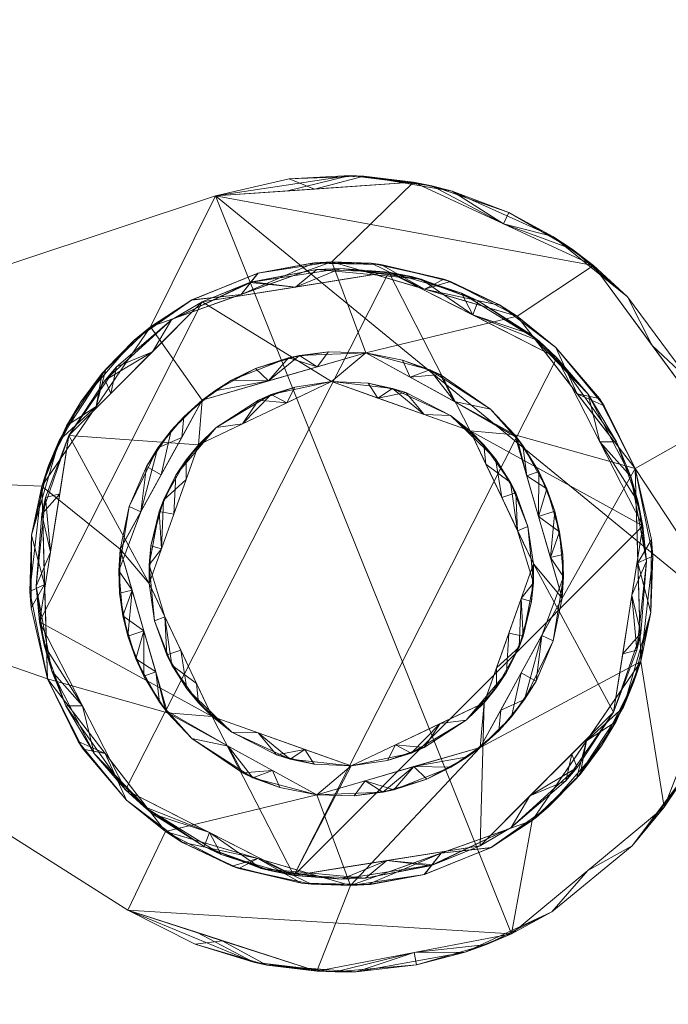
# Model space of a CAD drawing. Header units: millimetres. Extents: x -20851 to -17632, y 368 to 3070.
# Tile 466 of 656: x -19380 to -19331, y 2717 to 2791. Entities that reach past the tile are written whole.
import ezdxf

# ---------------------------------------------------------------- set-up
doc = ezdxf.new("R2010")
doc.units = ezdxf.units.MM
for name, color, linetype, lineweight in [('A-FLOR', 192, 'Continuous', 25), ('G-IMPT', 8, 'Continuous', 18), ('I-FURN', 30, 'Continuous', 18), ('P-PIPE-CNTR', 3, 'Continuous', 18)]:
    doc.layers.add(name, color=color, linetype=linetype, lineweight=lineweight)

# ---------------------------------------------------------------- blocks, each defined once
blk = doc.blocks.new('Kitchen_Cabinets_FINSA_Pro-Base-Sink-unit-1200-blanc - Opening Type - _Two hinged doors_ Height - _800 mm_-1380536-3D GeiniaSet Tek cas 3')
at = {"layer": 'G-IMPT'}
mesh = blk.add_polyface(dxfattribs=at)
corners = [(-584, -579, 145.25), (-584, -35, 145.25), (584, -35, 145.25), (584, -579, 145.25)]
mesh.append_faces([[corners[k] for k in face] for face in [(0, 1, 2, 3)]])
mesh = blk.add_polyface(dxfattribs=at)
corners = [(-584, -579, 161.25), (584, -579, 161.25), (584, -35, 161.25), (-584, -35, 161.25)]
mesh.append_faces([[corners[k] for k in face] for face in [(1, 2, 3, 0)]])
mesh = blk.add_polyface(dxfattribs=at)
corners = [(-566.064, -144.336, 141), (-619.478, -110.469, 141), (-559.458, -90.53, 141), (-544.55, -89.499, 141), (-530.994, -95.789, 141), (-522.154, -107.837, 141), (-520.223, -122.656, 141), (-525.681, -136.568, 141), (-537.174, -146.12, 141), (-551.848, -148.943, 141), (-572.124, -126.922, 141), (-563.242, -138.414, 141), (-549.302, -142.49, 141), (-535.629, -137.593, 141), (-527.444, -125.595, 141), (-527.875, -111.078, 141), (-536.757, -99.586, 141), (-550.697, -95.51, 141), (-564.371, -100.407, 141), (-572.555, -112.405, 141)]
mesh.append_faces([[corners[k] for k in face] for face in [(10, 1, 19), (6, 15, 5)]], dxfattribs={"vtx0": -1, "vtx1": -1})
mesh.append_faces([[corners[k] for k in face] for face in [(10, 11, 0, 1), (11, 12, 9, 0), (8, 9, 12, 13), (18, 19, 1, 2), (17, 18, 2, 3), (7, 8, 13, 14), (6, 7, 14, 15), (3, 4, 16, 17), (4, 5, 15, 16)]], dxfattribs={"vtx1": -1, "vtx3": -1})
mesh = blk.add_polyface(dxfattribs=at)
corners = [(-566.064, -144.336, 145), (-551.848, -148.943, 145), (-537.174, -146.12, 145), (-525.681, -136.568, 145), (-520.223, -122.656, 145), (-522.154, -107.837, 145), (-530.994, -95.789, 145), (-544.55, -89.499, 145), (-559.458, -90.53, 145), (-619.478, -110.469, 145)]
mesh.append_faces([[corners[k] for k in face] for face in [(0, 2, 8, 9)]], dxfattribs={"vtx0": -1, "vtx1": -1})
mesh.append_faces([[corners[k] for k in face] for face in [(6, 7, 8), (0, 1, 2)]], dxfattribs={"vtx2": -1})
mesh.append_faces([[corners[k] for k in face] for face in [(2, 3, 4, 8), (4, 5, 6, 8)]], dxfattribs={"vtx2": -1, "vtx3": -1})
mesh = blk.add_polyface(dxfattribs=at)
corners = [(-559.458, -90.53, 141), (-559.458, -90.53, 143), (-559.458, -90.53, 145), (-544.55, -89.499, 145), (-530.994, -95.789, 145), (-522.154, -107.837, 145), (-520.223, -122.656, 145), (-525.681, -136.568, 145), (-537.174, -146.12, 145), (-551.848, -148.943, 145), (-566.064, -144.336, 145), (-566.064, -144.336, 143), (-566.064, -144.336, 141), (-551.848, -148.943, 141), (-537.174, -146.12, 141), (-525.681, -136.568, 141), (-520.223, -122.656, 141), (-522.154, -107.837, 141), (-530.994, -95.789, 141), (-544.55, -89.499, 141), (-554.051, -90.156, 141), (-549.332, -89.007, 142.754), (-537.374, -91.786, 142.874), (-528.451, -98.127, 143), (-560.909, -146.007, 141), (-556.608, -148.263, 142.754), (-544.332, -148.46, 142.874), (-534.141, -144.466, 143), (-520.251, -115.125, 143), (-522.072, -129.957, 143), (-552.004, -90.015, 145), (-548.296, -89.048, 143.984), (-541.657, -90.183, 143.833), (-537.772, -92.644, 145), (-559.458, -90.53, 143.954), (-553.915, -89.257, 143.527), (-543.175, -89.787, 142.682), (-534.058, -93.586, 143.937), (-532.621, -94.546, 142.937), (-537.772, -92.644, 141), (-526.574, -101.813, 141), (-523.775, -104.43, 142.435), (-526.574, -101.813, 145), (-523.775, -104.43, 143.819), (-521.238, -110.471, 143.864), (-521.189, -115.247, 145), (-521.525, -109.555, 142.76), (-558.956, -146.64, 145), (-555.592, -148.474, 143.984), (-548.876, -148.979, 143.833), (-544.511, -147.531, 145), (-566.064, -144.336, 143.954), (-560.994, -146.913, 143.527), (-550.445, -148.997, 142.682), (-540.679, -147.515, 143.937), (-539.053, -146.931, 142.937), (-544.511, -147.531, 141), (-531.427, -141.344, 145), (-528.079, -139.481, 143.565), (-531.427, -141.344, 141), (-528.079, -139.481, 142.181), (-524.156, -134.234, 142.136), (-522.952, -129.612, 141), (-524.656, -135.053, 143.24), (-521.189, -115.247, 141), (-522.952, -129.612, 145), (-520.223, -122.656, 143.48), (-520.044, -120.631, 142.24)]
mesh.append_faces([[corners[k] for k in face] for face in [(20, 21, 19), (13, 25, 24), (42, 23, 4), (15, 60, 59), (59, 27, 14), (6, 66, 45), (34, 35, 1), (39, 38, 18), (47, 48, 9), (50, 54, 8), (56, 53, 13)]], dxfattribs={"vtx0": -1, "vtx1": -1})
mesh.append_faces([[corners[k] for k in face] for face in [(36, 32, 22), (21, 20, 1), (30, 35, 34), (41, 40, 23), (35, 31, 21), (3, 32, 31), (23, 38, 37), (44, 45, 28), (61, 62, 29), (25, 53, 48), (66, 29, 67), (55, 54, 26), (11, 24, 25), (53, 49, 48), (57, 27, 58), (22, 32, 37), (25, 48, 52), (26, 54, 49), (49, 54, 50), (31, 32, 36), (21, 31, 36), (35, 21, 1), (32, 33, 37), (31, 35, 30), (36, 19, 21), (22, 37, 38), (37, 4, 23), (39, 22, 38), (38, 23, 18), (22, 39, 36), (28, 64, 46), (41, 23, 43), (5, 44, 43), (42, 43, 23), (28, 46, 44), (41, 43, 46), (44, 46, 43), (45, 66, 28), (41, 46, 17), (9, 48, 49), (48, 47, 52), (53, 26, 49), (25, 52, 11), (51, 52, 47), (56, 26, 53), (53, 25, 13), (54, 27, 8), (27, 54, 55), (55, 14, 27), (26, 56, 55), (29, 65, 63), (58, 27, 60), (15, 61, 60), (59, 60, 27), (29, 63, 61), (58, 60, 63), (61, 63, 60), (62, 67, 29), (58, 63, 7), (28, 66, 67), (29, 66, 65), (28, 67, 64)]], dxfattribs={"vtx0": -1, "vtx1": -1, "vtx2": -1})
mesh.append_faces([[corners[k] for k in face] for face in [(41, 17, 40), (37, 33, 4), (43, 42, 5), (63, 65, 7), (58, 7, 57), (32, 3, 33), (44, 5, 45), (61, 15, 62)]], dxfattribs={"vtx0": -1, "vtx2": -1})
mesh.append_faces([[corners[k] for k in face] for face in [(39, 19, 36), (64, 17, 46), (56, 14, 55), (30, 3, 31), (40, 18, 23), (50, 9, 49), (51, 11, 52), (57, 8, 27), (16, 64, 67), (6, 65, 66), (62, 16, 67)]], dxfattribs={"vtx1": -1, "vtx2": -1})
mesh.append_faces([[corners[k] for k in face] for face in [(34, 2, 30), (20, 0, 1), (11, 12, 24), (47, 10, 51)]], dxfattribs={"vtx2": -1})
mesh = blk.add_polyface(dxfattribs=at)
corners = [(-619.478, -110.469, 141), (-619.478, -110.469, 145), (-559.458, -90.53, 145), (-559.458, -90.53, 143), (-559.458, -90.53, 141)]
mesh.append_faces([[corners[k] for k in face] for face in [(0, 1, 3, 4)]], dxfattribs={"vtx1": -1})
mesh.append_faces([[corners[k] for k in face] for face in [(1, 2, 3)]], dxfattribs={"vtx2": -1})
mesh = blk.add_polyface(dxfattribs=at)
corners = [(-527.875, -111.078, 141), (-527.875, -111.078, 135.5), (-527.875, -111.078, 130), (-527.875, -111.078, 124.5), (-527.875, -111.078, 119), (-536.757, -99.586, 119), (-550.697, -95.51, 119), (-564.371, -100.407, 119), (-572.555, -112.405, 119), (-572.124, -126.922, 119), (-572.124, -126.922, 124.5), (-572.124, -126.922, 130), (-572.124, -126.922, 135.5), (-572.124, -126.922, 141), (-572.555, -112.405, 141), (-564.371, -100.407, 141), (-550.697, -95.51, 141), (-536.757, -99.586, 141), (-532.225, -105.451, 141), (-572.335, -119.814, 141), (-532.225, -105.451, 119), (-572.335, -119.814, 119), (-530.561, -105.795, 132.75), (-573.319, -116.09, 130), (-573.358, -121.576, 132.75), (-569.601, -106.037, 130), (-533.828, -101.949, 126.618), (-542.28, -96.804, 130), (-573.462, -120.337, 125.961), (-533.828, -101.949, 135.636), (-538.086, -98.744, 133.951), (-543.727, -97.548, 141), (-538.007, -98.791, 126.907), (-547.014, -95.69, 134.674), (-556.245, -96.345, 130), (-543.727, -97.548, 119), (-547.756, -95.607, 126.371), (-552.211, -95.604, 134.309), (-557.534, -97.958, 141), (-552.01, -95.586, 128.29), (-561.285, -98.387, 134.185), (-557.534, -97.958, 119), (-561.251, -98.368, 125.803), (-565.585, -101.412, 129.949), (-568.463, -106.406, 119), (-568.463, -106.406, 141), (-571.246, -108.957, 135.694), (-572.041, -110.849, 128.896), (-570.693, -107.862, 124.374), (-567.995, -103.887, 124.639), (-556.283, -96.356, 135.742), (-567.728, -103.575, 135.339), (-564.7, -100.666, 135.37), (-530.189, -106.36, 125.653), (-541.774, -96.987, 135.718)]
mesh.append_faces([[corners[k] for k in face] for face in [(12, 24, 11), (35, 32, 5), (14, 23, 19), (21, 28, 8), (31, 33, 16), (6, 36, 35), (38, 40, 15), (45, 46, 14), (44, 49, 7)]], dxfattribs={"vtx0": -1, "vtx1": -1})
mesh.append_faces([[corners[k] for k in face] for face in [(24, 12, 19), (54, 27, 33), (20, 26, 53), (22, 2, 53), (26, 30, 29), (30, 26, 32), (22, 29, 18), (48, 25, 49), (46, 47, 23), (24, 19, 23), (24, 23, 28), (11, 24, 28), (25, 47, 46), (40, 34, 42), (28, 23, 8), (21, 10, 28), (18, 1, 22), (39, 37, 33), (34, 40, 50), (30, 27, 54), (17, 29, 30), (29, 22, 26), (32, 27, 30), (35, 27, 32), (32, 26, 5), (16, 33, 37), (36, 33, 27), (37, 34, 50), (36, 6, 39), (27, 35, 36), (34, 37, 39), (41, 34, 39), (36, 39, 33), (25, 51, 43), (34, 41, 42), (42, 7, 43), (40, 42, 43), (51, 52, 43), (25, 48, 47), (14, 46, 23), (7, 49, 43), (25, 46, 51), (47, 8, 23), (47, 48, 8), (44, 48, 49), (49, 25, 43), (37, 50, 16), (38, 50, 40), (52, 40, 43), (45, 51, 46), (52, 15, 40), (52, 51, 15), (22, 53, 26), (30, 54, 17), (31, 54, 33)]], dxfattribs={"vtx0": -1, "vtx1": -1, "vtx2": -1})
mesh.append_faces([[corners[k] for k in face] for face in [(51, 45, 15), (29, 17, 18), (54, 31, 17), (50, 38, 16), (42, 41, 7)]], dxfattribs={"vtx0": -1, "vtx2": -1})
mesh.append_faces([[corners[k] for k in face] for face in [(3, 4, 53, 2), (20, 5, 26), (4, 20, 53), (1, 2, 22), (10, 11, 28), (6, 41, 39), (44, 8, 48)]], dxfattribs={"vtx1": -1, "vtx2": -1})
mesh.append_faces([[corners[k] for k in face] for face in [(21, 9, 10), (12, 13, 19), (18, 0, 1)]], dxfattribs={"vtx2": -1})
mesh = blk.add_polyface(dxfattribs=at)
corners = [(-572.124, -126.922, 119), (-572.555, -112.405, 119), (-564.371, -100.407, 119), (-550.697, -95.51, 119), (-536.757, -99.586, 119), (-527.875, -111.078, 119), (-527.444, -125.595, 119), (-535.629, -137.593, 119), (-549.302, -142.49, 119), (-563.242, -138.414, 119), (-551.847, -135.648, 119), (-539.534, -132.078, 119), (-533.352, -120.847, 119), (-536.922, -108.535, 119), (-548.152, -102.352, 119), (-560.465, -105.922, 119), (-566.648, -117.153, 119), (-563.078, -129.465, 119)]
mesh.append_faces([[corners[k] for k in face] for face in [(10, 8, 9), (15, 2, 3, 14), (6, 11, 12, 5), (8, 10, 11)]], dxfattribs={"vtx0": -1, "vtx2": -1})
mesh.append_faces([[corners[k] for k in face] for face in [(7, 8, 11, 6), (12, 13, 5), (3, 4, 14)]], dxfattribs={"vtx1": -1, "vtx2": -1})
mesh.append_faces([[corners[k] for k in face] for face in [(9, 0, 17, 10), (16, 17, 0, 1), (15, 16, 1, 2), (13, 14, 4, 5)]], dxfattribs={"vtx1": -1, "vtx3": -1})
mesh = blk.add_polyface(dxfattribs=at)
corners = [(-570.503, -108.578), (-560.461, -98.517), (-546.424, -96.28), (-533.752, -102.721), (-527.286, -115.38), (-529.497, -129.422), (-539.538, -139.483), (-553.576, -141.72), (-566.248, -135.279), (-572.713, -122.62)]
mesh.append_faces([[corners[k] for k in face] for face in [(3, 7, 8, 2)]], dxfattribs={"vtx0": -1, "vtx2": -1})
mesh.append_faces([[corners[k] for k in face] for face in [(0, 1, 9)]], dxfattribs={"vtx1": -1})
mesh.append_faces([[corners[k] for k in face] for face in [(3, 4, 7)]], dxfattribs={"vtx1": -1, "vtx2": -1})
mesh.append_faces([[corners[k] for k in face] for face in [(1, 2, 8, 9)]], dxfattribs={"vtx1": -1, "vtx3": -1})
mesh.append_faces([[corners[k] for k in face] for face in [(4, 5, 6, 7)]], dxfattribs={"vtx3": -1})
mesh = blk.add_polyface(dxfattribs=at)
corners = [(-570.503, -108.578, 17), (-572.713, -122.62, 17), (-566.248, -135.279, 17), (-553.576, -141.72, 17), (-539.538, -139.483, 17), (-529.497, -129.422, 17), (-527.286, -115.38, 17), (-533.752, -102.721, 17), (-546.424, -96.28, 17), (-560.461, -98.517, 17), (-549.258, -133.474, 17), (-559.709, -129.759, 17), (-564.473, -119.742, 17), (-560.759, -109.29, 17), (-550.742, -104.526, 17), (-540.29, -108.241, 17), (-535.526, -118.258, 17), (-539.241, -128.71, 17)]
mesh.append_faces([[corners[k] for k in face] for face in [(5, 16, 17, 4), (4, 17, 10, 3), (6, 15, 16, 5), (1, 11, 12, 0), (0, 12, 13), (3, 10, 11)]], dxfattribs={"vtx0": -1, "vtx2": -1})
mesh.append_faces([[corners[k] for k in face] for face in [(15, 6, 7, 8)]], dxfattribs={"vtx0": -1, "vtx3": -1})
mesh.append_faces([[corners[k] for k in face] for face in [(2, 3, 11, 1)]], dxfattribs={"vtx1": -1, "vtx2": -1})
mesh.append_faces([[corners[k] for k in face] for face in [(14, 15, 8, 9), (13, 14, 9, 0)]], dxfattribs={"vtx1": -1, "vtx3": -1})
mesh = blk.add_polyface(dxfattribs=at)
corners = [(-529.497, -129.422), (-527.286, -115.38), (-533.752, -102.721), (-546.424, -96.28), (-560.461, -98.517), (-570.503, -108.578), (-570.503, -108.578, 4.25), (-570.503, -108.578, 8.5), (-570.503, -108.578, 12.75), (-570.503, -108.578, 17), (-560.461, -98.517, 17), (-546.424, -96.28, 17), (-533.752, -102.721, 17), (-527.286, -115.38, 17), (-529.497, -129.422, 17), (-529.497, -129.422, 12.75), (-529.497, -129.422, 8.5), (-529.497, -129.422, 4.25), (-564.208, -102.271), (-528.111, -120.619), (-564.208, -102.271, 17), (-528.111, -120.619, 17), (-566.914, -103.414, 6.375), (-527.44, -123.479, 6.375), (-562.785, -99.881, 10.506), (-553.442, -97.398, 17), (-527.019, -118.061, 10.506), (-530.519, -109.05, 17), (-567.355, -105.424, 17), (-528.804, -125.021, 17), (-550.022, -96, 8.5), (-531.405, -105.463, 8.5), (-539.677, -98.447, 8.5), (-562.785, -99.881, 4.865), (-556.92, -97.066, 7.686), (-527.019, -118.061, 4.865), (-528.201, -111.664, 7.686), (-553.442, -97.398), (-530.519, -109.05), (-567.773, -104.402, 11.609), (-527.732, -124.756, 11.609), (-567.355, -105.424), (-528.804, -125.021), (-549.933, -96.839, 17), (-551.826, -96.073, 12.75), (-556.695, -96.996, 12.94), (-544.706, -96.617, 5.945), (-540.088, -99.5), (-540.088, -99.5, 17), (-543.977, -96.803, 11.761), (-535.122, -101.46, 5.998), (-535.792, -100.913, 11.84), (-527.639, -113.617, 12.289), (-529.261, -109.055, 11.885), (-540.955, -97.853, 4.228)]
mesh.append_faces([[corners[k] for k in face] for face in [(1, 35, 19), (2, 31, 38), (3, 54, 47), (8, 39, 7), (37, 30, 3), (38, 36, 1), (12, 51, 48), (13, 52, 27), (27, 53, 12)]], dxfattribs={"vtx0": -1, "vtx1": -1})
mesh.append_faces([[corners[k] for k in face] for face in [(30, 46, 3), (20, 24, 39), (22, 41, 6), (35, 26, 23), (45, 34, 24), (8, 28, 39), (22, 7, 39), (24, 34, 33), (27, 52, 53), (46, 30, 49), (53, 52, 36), (18, 22, 33), (40, 26, 21), (35, 1, 36), (12, 53, 31), (40, 29, 15), (17, 42, 23), (44, 34, 45), (31, 2, 50), (40, 23, 26), (32, 51, 50), (32, 48, 51), (30, 37, 34), (24, 33, 22), (33, 34, 4), (19, 35, 23), (26, 35, 36), (13, 26, 52), (36, 38, 31), (22, 39, 24), (23, 40, 16), (32, 49, 48), (25, 44, 45), (44, 30, 34), (10, 45, 24), (32, 54, 46), (49, 32, 46), (49, 30, 44), (44, 11, 49), (12, 31, 51), (54, 32, 50), (50, 51, 31), (52, 26, 36), (53, 36, 31), (46, 54, 3), (47, 54, 50)]], dxfattribs={"vtx0": -1, "vtx1": -1, "vtx2": -1})
mesh.append_faces([[corners[k] for k in face] for face in [(39, 28, 20), (26, 13, 21), (40, 15, 16), (23, 16, 17), (33, 4, 18), (22, 18, 41), (45, 10, 25)]], dxfattribs={"vtx0": -1, "vtx2": -1})
mesh.append_faces([[corners[k] for k in face] for face in [(44, 25, 43, 11)]], dxfattribs={"vtx0": -1, "vtx3": -1})
mesh.append_faces([[corners[k] for k in face] for face in [(5, 6, 41)]], dxfattribs={"vtx1": -1})
mesh.append_faces([[corners[k] for k in face] for face in [(20, 10, 24), (6, 7, 22), (42, 19, 23), (37, 4, 34), (21, 29, 40), (11, 48, 49), (2, 47, 50)]], dxfattribs={"vtx1": -1, "vtx2": -1})
mesh.append_faces([[corners[k] for k in face] for face in [(17, 0, 42), (8, 9, 28), (29, 14, 15)]], dxfattribs={"vtx2": -1})
mesh = blk.add_polyface(dxfattribs=at)
corners = [(-548.152, -102.352, 119), (-548.152, -102.352, 94.5), (-548.152, -102.352, 70), (-548.152, -102.352, 45.5), (-548.152, -102.352, 21), (-560.465, -105.922, 21), (-566.648, -117.153, 21), (-563.078, -129.465, 21), (-551.847, -135.648, 21), (-551.847, -135.648, 45.5), (-551.847, -135.648, 70), (-551.847, -135.648, 94.5), (-551.847, -135.648, 119), (-563.078, -129.465, 119), (-566.648, -117.153, 119), (-560.465, -105.922, 119), (-555.466, -104.472, 119), (-558.518, -131.976, 119), (-555.466, -104.472, 21), (-558.518, -131.976, 21), (-553.131, -102.545, 82.25), (-556.662, -134.368, 82.25), (-551.809, -103.412, 21), (-555.182, -133.812, 21), (-558.256, -104.426, 64.777), (-563.556, -111.537, 119), (-563.556, -111.537, 21), (-561.25, -131.409, 64.777), (-564.863, -123.309, 119), (-564.863, -123.309, 21), (-553.971, -102.727, 49.861), (-550.971, -102.278, 57.75), (-557.442, -134.006, 49.861), (-554.614, -135.102, 57.75), (-565.967, -113.94, 70), (-562.816, -108.215, 62.704), (-564.868, -126.713, 62.704), (-566.686, -120.457, 69.058), (-551.809, -103.412, 119), (-555.182, -133.812, 119), (-556.447, -103.541, 89.538), (-559.511, -105.212, 91.384), (-562.011, -108.73, 119), (-563.811, -109.523, 90.852), (-564.671, -110.918, 66.678), (-565.102, -114.345, 21), (-560.726, -106.135, 69.218), (-561.859, -107.171, 91.414), (-561.25, -131.409, 96.509), (-563.682, -128.662, 88.23), (-565.476, -125.407, 91.689), (-566.448, -122.164, 93.614), (-566.748, -118.775, 93.893), (-565.755, -120.231, 119), (-566.649, -117.164, 69.772), (-566.075, -123.708, 68.39), (-563.97, -126.387, 119), (-565.102, -114.345, 119), (-562.011, -108.73, 21), (-563.226, -129.278, 49.636), (-563.97, -126.387, 21), (-565.755, -120.231, 21)]
mesh.append_faces([[corners[k] for k in face] for face in [(39, 11, 12)]], dxfattribs={"vtx0": -1})
mesh.append_faces([[corners[k] for k in face] for face in [(19, 59, 7), (18, 30, 22), (57, 52, 14), (13, 48, 17), (61, 37, 6), (53, 51, 28), (45, 44, 26), (7, 59, 60)]], dxfattribs={"vtx0": -1, "vtx1": -1})
mesh.append_faces([[corners[k] for k in face] for face in [(18, 24, 30), (31, 30, 20), (20, 40, 16), (41, 16, 40), (20, 38, 1), (35, 26, 44), (55, 29, 36), (46, 35, 47), (48, 27, 21), (23, 33, 32), (39, 21, 11), (27, 32, 21), (19, 27, 59), (46, 24, 5), (48, 13, 49), (3, 22, 31), (40, 20, 30), (2, 31, 20), (30, 31, 22), (19, 32, 27), (33, 10, 21), (9, 33, 23), (32, 33, 21), (52, 51, 53), (34, 44, 45), (41, 40, 24), (56, 50, 49), (28, 51, 50), (24, 40, 30), (41, 24, 46), (43, 47, 35), (43, 35, 44), (34, 45, 54), (47, 41, 46), (5, 35, 46), (41, 47, 15), (47, 43, 42), (17, 48, 21), (49, 59, 27), (48, 49, 27), (36, 49, 50), (36, 50, 55), (50, 51, 55), (52, 37, 51), (52, 54, 37), (52, 34, 54), (37, 61, 55), (34, 57, 43), (36, 60, 59), (37, 55, 51), (34, 52, 57), (43, 44, 34), (54, 6, 37), (36, 59, 49)]], dxfattribs={"vtx0": -1, "vtx1": -1, "vtx2": -1})
mesh.append_faces([[corners[k] for k in face] for face in [(33, 9, 10), (21, 10, 11), (47, 42, 15), (32, 19, 23), (31, 2, 3), (20, 16, 38), (49, 13, 56), (36, 29, 60)]], dxfattribs={"vtx0": -1, "vtx2": -1})
mesh.append_faces([[corners[k] for k in face] for face in [(35, 5, 58, 26)]], dxfattribs={"vtx0": -1, "vtx3": -1})
mesh.append_faces([[corners[k] for k in face] for face in [(0, 1, 38)]], dxfattribs={"vtx1": -1})
mesh.append_faces([[corners[k] for k in face] for face in [(1, 2, 20), (39, 17, 21), (45, 6, 54), (18, 5, 24), (61, 29, 55), (15, 16, 41), (25, 42, 43, 57), (53, 14, 52), (56, 28, 50)]], dxfattribs={"vtx1": -1, "vtx2": -1})
mesh.append_faces([[corners[k] for k in face] for face in [(3, 4, 22), (23, 8, 9)]], dxfattribs={"vtx2": -1})
mesh = blk.add_polyface(dxfattribs=at)
corners = [(-551.847, -135.648, 21), (-563.078, -129.465, 21), (-566.648, -117.153, 21), (-560.465, -105.922, 21), (-548.152, -102.352, 21), (-536.922, -108.535, 21), (-533.352, -120.847, 21), (-539.534, -132.078, 21), (-549.258, -133.474, 21), (-539.241, -128.71, 21), (-535.526, -118.258, 21), (-540.29, -108.241, 21), (-550.742, -104.526, 21), (-560.759, -109.29, 21), (-564.473, -119.742, 21), (-559.709, -129.759, 21)]
mesh.append_faces([[corners[k] for k in face] for face in [(14, 15, 1, 2), (0, 1, 15, 8), (2, 3, 13, 14), (3, 4, 12, 13), (8, 9, 7, 0), (6, 7, 9, 10), (4, 5, 11, 12), (5, 6, 10, 11)]], dxfattribs={"vtx1": -1, "vtx3": -1})
mesh = blk.add_polyface(dxfattribs=at)
corners = [(-548.152, -102.352, 119), (-536.922, -108.535, 119), (-533.352, -120.847, 119), (-539.534, -132.078, 119), (-551.847, -135.648, 119), (-551.847, -135.648, 94.5), (-551.847, -135.648, 70), (-551.847, -135.648, 45.5), (-551.847, -135.648, 21), (-539.534, -132.078, 21), (-533.352, -120.847, 21), (-536.922, -108.535, 21), (-548.152, -102.352, 21), (-548.152, -102.352, 45.5), (-548.152, -102.352, 70), (-548.152, -102.352, 94.5), (-544.534, -133.528, 119), (-541.482, -106.024, 119), (-544.534, -133.528, 21), (-541.482, -106.024, 21), (-546.869, -135.455, 82.25), (-543.337, -103.632, 82.25), (-548.191, -134.588, 21), (-544.817, -104.188, 21), (-541.744, -133.574, 64.777), (-536.443, -126.463, 119), (-536.443, -126.463, 21), (-538.749, -106.591, 64.777), (-535.137, -114.691, 119), (-535.137, -114.691, 21), (-546.029, -135.273, 49.861), (-549.028, -135.722, 57.75), (-542.558, -103.994, 49.861), (-545.386, -102.898, 57.75), (-534.032, -124.06, 70), (-537.184, -129.785, 62.704), (-535.131, -111.287, 62.704), (-533.313, -117.543, 69.058), (-548.191, -134.588, 119), (-544.817, -104.188, 119), (-543.552, -134.459, 89.538), (-540.489, -132.788, 91.384), (-537.989, -129.27, 119), (-536.189, -128.477, 90.852), (-535.329, -127.082, 66.678), (-534.898, -123.655, 21), (-539.274, -131.865, 69.218), (-538.141, -130.829, 91.414), (-538.749, -106.591, 96.509), (-536.317, -109.338, 88.23), (-534.524, -112.593, 91.689), (-533.551, -115.836, 93.614), (-533.251, -119.225, 93.893), (-534.244, -117.769, 119), (-533.351, -120.836, 69.772), (-533.925, -114.292, 68.39), (-536.029, -111.613, 119), (-534.898, -123.655, 119), (-537.989, -129.27, 21), (-536.774, -108.722, 49.636), (-536.029, -111.613, 21), (-534.244, -117.769, 21)]
mesh.append_faces([[corners[k] for k in face] for face in [(39, 15, 0)]], dxfattribs={"vtx0": -1})
mesh.append_faces([[corners[k] for k in face] for face in [(19, 59, 11), (18, 30, 22), (57, 52, 2), (1, 48, 17), (61, 37, 10), (53, 51, 28), (45, 44, 26), (11, 59, 60)]], dxfattribs={"vtx0": -1, "vtx1": -1})
mesh.append_faces([[corners[k] for k in face] for face in [(18, 24, 30), (31, 30, 20), (20, 40, 16), (41, 16, 40), (20, 38, 5), (35, 26, 44), (55, 29, 36), (46, 35, 47), (48, 27, 21), (23, 33, 32), (39, 21, 15), (27, 32, 21), (19, 27, 59), (46, 24, 9), (48, 1, 49), (7, 22, 31), (40, 20, 30), (6, 31, 20), (30, 31, 22), (19, 32, 27), (33, 14, 21), (13, 33, 23), (32, 33, 21), (52, 51, 53), (34, 44, 45), (41, 40, 24), (56, 50, 49), (28, 51, 50), (24, 40, 30), (41, 24, 46), (43, 47, 35), (43, 35, 44), (34, 45, 54), (47, 41, 46), (9, 35, 46), (41, 47, 3), (47, 43, 42), (17, 48, 21), (49, 59, 27), (48, 49, 27), (36, 49, 50), (36, 50, 55), (50, 51, 55), (52, 37, 51), (52, 54, 37), (52, 34, 54), (37, 61, 55), (34, 57, 43), (36, 60, 59), (37, 55, 51), (34, 52, 57), (43, 44, 34), (54, 10, 37), (36, 59, 49)]], dxfattribs={"vtx0": -1, "vtx1": -1, "vtx2": -1})
mesh.append_faces([[corners[k] for k in face] for face in [(33, 13, 14), (21, 14, 15), (47, 42, 3), (32, 19, 23), (31, 6, 7), (20, 16, 38), (49, 1, 56), (36, 29, 60)]], dxfattribs={"vtx0": -1, "vtx2": -1})
mesh.append_faces([[corners[k] for k in face] for face in [(35, 9, 58, 26)]], dxfattribs={"vtx0": -1, "vtx3": -1})
mesh.append_faces([[corners[k] for k in face] for face in [(4, 5, 38)]], dxfattribs={"vtx1": -1})
mesh.append_faces([[corners[k] for k in face] for face in [(5, 6, 20), (39, 17, 21), (45, 10, 54), (18, 9, 24), (61, 29, 55), (3, 16, 41), (25, 42, 43, 57), (53, 2, 52), (56, 28, 50)]], dxfattribs={"vtx1": -1, "vtx2": -1})
mesh.append_faces([[corners[k] for k in face] for face in [(7, 8, 22), (23, 12, 13)]], dxfattribs={"vtx2": -1})
mesh = blk.add_polyface(dxfattribs=at)
corners = [(-550.742, -104.526, 17), (-560.759, -109.29, 17), (-564.473, -119.742, 17), (-559.709, -129.759, 17), (-549.258, -133.474, 17), (-549.258, -133.474, 18), (-549.258, -133.474, 19), (-549.258, -133.474, 20), (-549.258, -133.474, 21), (-559.709, -129.759, 21), (-564.473, -119.742, 21), (-560.759, -109.29, 21), (-550.742, -104.526, 21), (-550.742, -104.526, 20), (-550.742, -104.526, 19), (-550.742, -104.526, 18), (-556.249, -130.989, 17), (-557.442, -107.713, 17), (-556.249, -130.989, 21), (-557.442, -107.713, 21), (-553.858, -132.97, 18.5), (-555.266, -105.498, 18.5), (-552.753, -132.231, 21), (-554.092, -106.12, 21), (-558.233, -130.927, 19.125), (-562.091, -124.75, 21), (-562.091, -124.75, 17), (-559.409, -107.977, 19.125), (-562.616, -114.516, 17), (-562.616, -114.516, 21), (-564.05, -122.551, 19), (-564.34, -116.904, 18.949), (-561.622, -127.658, 19.468), (-562.446, -111.576, 19.468), (-554.871, -132.649, 19.828), (-552.026, -133.35, 19.5), (-556.241, -105.92, 19.828), (-553.483, -104.932, 19.5), (-558.233, -130.927, 17.932), (-560.745, -128.725, 18.226), (-562.758, -125.875, 18.359), (-563.144, -125.104, 19.486), (-560.9, -127.255, 17), (-559.409, -107.977, 17.932), (-561.683, -110.425, 18.226), (-563.394, -113.466, 18.359), (-563.711, -114.305, 19.496), (-563.545, -117.129, 21), (-564.476, -118.32, 19.975), (-564.473, -119.741, 18.999), (-561.687, -111.903, 17), (-552.753, -132.231, 17), (-554.092, -106.12, 17), (-563.282, -122.246, 17), (-563.282, -122.246, 21), (-563.545, -117.129, 17), (-560.9, -127.255, 21), (-561.687, -111.903, 21)]
mesh.append_faces([[corners[k] for k in face] for face in [(23, 36, 19), (1, 43, 17)]], dxfattribs={"vtx0": -1, "vtx1": -1})
mesh.append_faces([[corners[k] for k in face] for face in [(27, 36, 21), (20, 51, 5), (23, 37, 36), (24, 34, 18), (39, 24, 32), (9, 32, 24), (35, 34, 20), (44, 27, 43), (31, 2, 49), (16, 20, 38), (43, 27, 21), (52, 21, 15), (40, 39, 32), (48, 47, 46), (29, 33, 46), (11, 27, 33), (44, 43, 1), (24, 39, 38), (40, 32, 41), (46, 45, 31), (7, 22, 35), (20, 34, 24), (6, 35, 20), (34, 35, 22), (19, 36, 27), (37, 14, 21), (13, 37, 23), (36, 37, 21), (39, 3, 38), (24, 38, 20), (39, 40, 42), (30, 40, 41), (30, 54, 48), (17, 43, 21), (33, 27, 44), (33, 44, 45), (44, 50, 45), (33, 45, 46), (48, 46, 31), (48, 31, 49), (31, 45, 55), (30, 53, 40), (30, 49, 53), (30, 41, 54), (48, 49, 30), (41, 32, 25)]], dxfattribs={"vtx0": -1, "vtx1": -1, "vtx2": -1})
mesh.append_faces([[corners[k] for k in face] for face in [(38, 3, 16), (35, 6, 7), (34, 22, 18), (24, 18, 9), (27, 11, 19), (37, 13, 14), (21, 14, 15), (20, 5, 6), (41, 25, 54), (44, 1, 50), (20, 16, 51)]], dxfattribs={"vtx0": -1, "vtx2": -1})
mesh.append_faces([[corners[k] for k in face] for face in [(4, 5, 51)]], dxfattribs={"vtx1": -1})
mesh.append_faces([[corners[k] for k in face] for face in [(56, 25, 32, 9), (52, 17, 21), (2, 53, 49), (28, 55, 45, 50), (47, 29, 46), (26, 42, 40, 53), (42, 3, 39), (55, 2, 31), (57, 11, 33, 29), (54, 10, 48), (10, 47, 48)]], dxfattribs={"vtx1": -1, "vtx2": -1})
mesh.append_faces([[corners[k] for k in face] for face in [(7, 8, 22), (15, 0, 52), (23, 12, 13)]], dxfattribs={"vtx2": -1})
mesh = blk.add_polyface(dxfattribs=at)
corners = [(-550.742, -104.526, 17), (-550.742, -104.526, 18), (-550.742, -104.526, 19), (-550.742, -104.526, 20), (-550.742, -104.526, 21), (-540.29, -108.241, 21), (-535.526, -118.258, 21), (-539.241, -128.71, 21), (-549.258, -133.474, 21), (-549.258, -133.474, 20), (-549.258, -133.474, 19), (-549.258, -133.474, 18), (-549.258, -133.474, 17), (-539.241, -128.71, 17), (-535.526, -118.258, 17), (-540.29, -108.241, 17), (-543.75, -107.011, 17), (-542.557, -130.287, 17), (-543.75, -107.011, 21), (-542.557, -130.287, 21), (-546.142, -105.03, 18.5), (-544.734, -132.502, 18.5), (-547.246, -105.769, 21), (-545.908, -131.88, 21), (-541.767, -107.073, 19.125), (-537.908, -113.25, 21), (-537.908, -113.25, 17), (-540.59, -130.023, 19.125), (-537.383, -123.484, 17), (-537.383, -123.484, 21), (-535.949, -115.449, 19), (-535.66, -121.096, 18.949), (-538.378, -110.342, 19.468), (-537.553, -126.424, 19.468), (-545.128, -105.351, 19.828), (-547.973, -104.65, 19.5), (-543.758, -132.08, 19.828), (-546.517, -133.068, 19.5), (-541.767, -107.073, 17.932), (-539.254, -109.275, 18.226), (-537.242, -112.125, 18.359), (-536.856, -112.896, 19.486), (-539.099, -110.745, 17), (-540.59, -130.023, 17.932), (-538.316, -127.575, 18.226), (-536.606, -124.534, 18.359), (-536.289, -123.695, 19.496), (-536.455, -120.871, 21), (-535.523, -119.68, 19.975), (-535.526, -118.259, 18.999), (-538.312, -126.097, 17), (-547.246, -105.769, 17), (-545.908, -131.88, 17), (-536.717, -115.754, 17), (-536.717, -115.754, 21), (-536.455, -120.871, 17), (-539.099, -110.745, 21), (-538.312, -126.097, 21)]
mesh.append_faces([[corners[k] for k in face] for face in [(23, 36, 19), (13, 43, 17)]], dxfattribs={"vtx0": -1, "vtx1": -1})
mesh.append_faces([[corners[k] for k in face] for face in [(27, 36, 21), (20, 51, 1), (23, 37, 36), (24, 34, 18), (39, 24, 32), (5, 32, 24), (35, 34, 20), (44, 27, 43), (31, 14, 49), (16, 20, 38), (43, 27, 21), (52, 21, 11), (40, 39, 32), (48, 47, 46), (7, 27, 33), (44, 43, 13), (24, 39, 38), (40, 32, 41), (46, 45, 31), (3, 22, 35), (20, 34, 24), (2, 35, 20), (34, 35, 22), (19, 36, 27), (37, 10, 21), (9, 37, 23), (36, 37, 21), (39, 15, 38), (24, 38, 20), (39, 40, 42), (30, 40, 41), (30, 54, 48), (17, 43, 21), (33, 27, 44), (33, 44, 45), (44, 50, 45), (33, 45, 46), (33, 46, 29), (48, 46, 31), (48, 31, 49), (31, 45, 55), (30, 53, 40), (30, 49, 53), (30, 41, 54), (48, 49, 30), (41, 32, 25)]], dxfattribs={"vtx0": -1, "vtx1": -1, "vtx2": -1})
mesh.append_faces([[corners[k] for k in face] for face in [(38, 15, 16), (35, 2, 3), (34, 22, 18), (24, 18, 5), (27, 7, 19), (37, 9, 10), (21, 10, 11), (20, 1, 2), (41, 25, 54), (44, 13, 50), (20, 16, 51)]], dxfattribs={"vtx0": -1, "vtx2": -1})
mesh.append_faces([[corners[k] for k in face] for face in [(33, 29, 57, 7)]], dxfattribs={"vtx0": -1, "vtx3": -1})
mesh.append_faces([[corners[k] for k in face] for face in [(0, 1, 51)]], dxfattribs={"vtx1": -1})
mesh.append_faces([[corners[k] for k in face] for face in [(56, 25, 32, 5), (52, 17, 21), (14, 53, 49), (28, 55, 45, 50), (47, 29, 46), (26, 42, 40, 53), (42, 15, 39), (55, 14, 31), (54, 6, 48), (6, 47, 48)]], dxfattribs={"vtx1": -1, "vtx2": -1})
mesh.append_faces([[corners[k] for k in face] for face in [(3, 4, 22), (11, 12, 52), (23, 8, 9)]], dxfattribs={"vtx2": -1})
mesh = blk.add_polyface(dxfattribs=at)
corners = [(-529.497, -129.422), (-529.497, -129.422, 4.25), (-529.497, -129.422, 8.5), (-529.497, -129.422, 12.75), (-529.497, -129.422, 17), (-539.538, -139.483, 17), (-553.576, -141.72, 17), (-566.248, -135.279, 17), (-572.713, -122.62, 17), (-570.503, -108.578, 17), (-570.503, -108.578, 12.75), (-570.503, -108.578, 8.5), (-570.503, -108.578, 4.25), (-570.503, -108.578), (-572.713, -122.62), (-566.248, -135.279), (-553.576, -141.72), (-539.538, -139.483), (-535.792, -135.729), (-571.889, -117.381), (-535.792, -135.729, 17), (-571.889, -117.381, 17), (-533.086, -134.586, 6.375), (-572.559, -114.521, 6.375), (-537.215, -138.119, 10.506), (-546.557, -140.602, 17), (-572.981, -119.939, 10.506), (-569.48, -128.95, 17), (-532.644, -132.576, 17), (-571.196, -112.979, 17), (-549.978, -142, 8.5), (-568.594, -132.537, 8.5), (-560.322, -139.553, 8.5), (-537.215, -138.119, 4.865), (-543.079, -140.934, 7.686), (-572.981, -119.939, 4.865), (-571.799, -126.336, 7.686), (-546.557, -140.602), (-569.48, -128.95), (-532.226, -133.598, 11.609), (-572.268, -113.244, 11.609), (-532.644, -132.576), (-571.196, -112.979), (-550.066, -141.161, 17), (-548.173, -141.927, 12.75), (-543.304, -141.004, 12.94), (-555.293, -141.383, 5.945), (-559.912, -138.5), (-559.912, -138.5, 17), (-556.023, -141.197, 11.761), (-564.878, -136.54, 5.998), (-564.207, -137.087, 11.84), (-572.361, -124.383, 12.289), (-570.739, -128.945, 11.885), (-559.044, -140.147, 4.228)]
mesh.append_faces([[corners[k] for k in face] for face in [(14, 35, 19), (15, 31, 38), (16, 54, 47), (3, 39, 2), (37, 30, 16), (38, 36, 14), (7, 51, 48), (8, 52, 27), (27, 53, 7)]], dxfattribs={"vtx0": -1, "vtx1": -1})
mesh.append_faces([[corners[k] for k in face] for face in [(30, 46, 16), (20, 24, 39), (22, 41, 1), (35, 26, 23), (45, 34, 24), (3, 28, 39), (22, 2, 39), (24, 34, 33), (27, 52, 53), (46, 30, 49), (53, 52, 36), (18, 22, 33), (40, 26, 21), (35, 14, 36), (7, 53, 31), (40, 29, 10), (12, 42, 23), (44, 34, 45), (31, 15, 50), (40, 23, 26), (32, 51, 50), (32, 48, 51), (30, 37, 34), (24, 33, 22), (33, 34, 17), (19, 35, 23), (26, 35, 36), (8, 26, 52), (36, 38, 31), (22, 39, 24), (23, 40, 11), (30, 34, 44), (45, 25, 44), (32, 49, 48), (5, 45, 24), (32, 54, 46), (49, 32, 46), (49, 30, 44), (44, 6, 49), (7, 31, 51), (54, 32, 50), (50, 51, 31), (52, 26, 36), (53, 36, 31), (46, 54, 16), (47, 54, 50)]], dxfattribs={"vtx0": -1, "vtx1": -1, "vtx2": -1})
mesh.append_faces([[corners[k] for k in face] for face in [(39, 28, 20), (26, 8, 21), (40, 10, 11), (23, 11, 12), (33, 17, 18), (22, 18, 41), (45, 5, 25)]], dxfattribs={"vtx0": -1, "vtx2": -1})
mesh.append_faces([[corners[k] for k in face] for face in [(44, 25, 43, 6)]], dxfattribs={"vtx0": -1, "vtx3": -1})
mesh.append_faces([[corners[k] for k in face] for face in [(0, 1, 41)]], dxfattribs={"vtx1": -1})
mesh.append_faces([[corners[k] for k in face] for face in [(20, 5, 24), (1, 2, 22), (42, 19, 23), (37, 17, 34), (21, 29, 40), (6, 48, 49), (15, 47, 50)]], dxfattribs={"vtx1": -1, "vtx2": -1})
mesh.append_faces([[corners[k] for k in face] for face in [(12, 13, 42), (3, 4, 28), (29, 9, 10)]], dxfattribs={"vtx2": -1})
mesh = blk.add_polyface(dxfattribs=at)
corners = [(-566.064, -144.336, 141), (-566.064, -144.336, 143), (-566.064, -144.336, 145), (-619.478, -110.469, 145), (-619.478, -110.469, 141)]
mesh.append_faces([[corners[k] for k in face] for face in [(3, 4, 1, 2)]], dxfattribs={"vtx1": -1})
mesh.append_faces([[corners[k] for k in face] for face in [(4, 0, 1)]], dxfattribs={"vtx2": -1})
mesh = blk.add_polyface(dxfattribs=at)
corners = [(-527.875, -111.078, 141), (-527.444, -125.595, 141), (-535.629, -137.593, 141), (-549.302, -142.49, 141), (-563.242, -138.414, 141), (-572.124, -126.922, 141), (-572.124, -126.922, 135.5), (-572.124, -126.922, 130), (-572.124, -126.922, 124.5), (-572.124, -126.922, 119), (-563.242, -138.414, 119), (-549.302, -142.49, 119), (-535.629, -137.593, 119), (-527.444, -125.595, 119), (-527.875, -111.078, 119), (-527.875, -111.078, 124.5), (-527.875, -111.078, 130), (-527.875, -111.078, 135.5), (-567.775, -132.549, 141), (-527.664, -118.186, 141), (-567.775, -132.549, 119), (-527.664, -118.186, 119), (-569.439, -132.205, 132.75), (-526.681, -121.91, 130), (-526.641, -116.424, 132.75), (-530.398, -131.963, 130), (-566.172, -136.051, 126.618), (-557.719, -141.196, 130), (-526.538, -117.663, 125.961), (-566.172, -136.051, 135.636), (-561.914, -139.256, 133.951), (-556.272, -140.452, 141), (-561.993, -139.209, 126.907), (-552.985, -142.31, 134.674), (-543.755, -141.655, 130), (-556.272, -140.452, 119), (-552.244, -142.393, 126.371), (-547.789, -142.396, 134.309), (-542.465, -140.042, 141), (-547.99, -142.414, 128.29), (-538.714, -139.613, 134.185), (-542.465, -140.042, 119), (-538.749, -139.632, 125.803), (-534.414, -136.588, 129.949), (-531.536, -131.594, 119), (-531.536, -131.594, 141), (-528.754, -129.043, 135.694), (-527.959, -127.151, 128.896), (-529.307, -130.138, 124.374), (-532.004, -134.113, 124.639), (-543.717, -141.644, 135.742), (-532.271, -134.425, 135.339), (-535.299, -137.334, 135.37), (-569.811, -131.64, 125.653), (-558.225, -141.013, 135.718)]
mesh.append_faces([[corners[k] for k in face] for face in [(17, 24, 16), (35, 32, 10), (1, 23, 19), (21, 28, 13), (31, 33, 3), (11, 36, 35), (38, 40, 2), (45, 46, 1), (44, 49, 12)]], dxfattribs={"vtx0": -1, "vtx1": -1})
mesh.append_faces([[corners[k] for k in face] for face in [(24, 17, 19), (54, 27, 33), (20, 26, 53), (22, 7, 53), (26, 30, 29), (30, 26, 32), (22, 29, 18), (48, 25, 49), (46, 47, 23), (24, 19, 23), (24, 23, 28), (16, 24, 28), (25, 47, 46), (40, 34, 42), (28, 23, 13), (21, 15, 28), (18, 6, 22), (39, 37, 33), (34, 40, 50), (30, 27, 54), (4, 29, 30), (29, 22, 26), (32, 27, 30), (35, 27, 32), (32, 26, 10), (3, 33, 37), (36, 33, 27), (37, 34, 50), (36, 11, 39), (27, 35, 36), (34, 37, 39), (41, 34, 39), (36, 39, 33), (25, 51, 43), (34, 41, 42), (42, 12, 43), (40, 42, 43), (51, 52, 43), (25, 48, 47), (1, 46, 23), (12, 49, 43), (25, 46, 51), (47, 13, 23), (47, 48, 13), (44, 48, 49), (49, 25, 43), (37, 50, 3), (38, 50, 40), (52, 40, 43), (45, 51, 46), (52, 2, 40), (52, 51, 2), (22, 53, 26), (30, 54, 4), (31, 54, 33)]], dxfattribs={"vtx0": -1, "vtx1": -1, "vtx2": -1})
mesh.append_faces([[corners[k] for k in face] for face in [(51, 45, 2), (29, 4, 18), (54, 31, 4), (50, 38, 3), (42, 41, 12)]], dxfattribs={"vtx0": -1, "vtx2": -1})
mesh.append_faces([[corners[k] for k in face] for face in [(8, 9, 53, 7), (20, 10, 26), (9, 20, 53), (6, 7, 22), (15, 16, 28), (11, 41, 39), (44, 13, 48)]], dxfattribs={"vtx1": -1, "vtx2": -1})
mesh.append_faces([[corners[k] for k in face] for face in [(21, 14, 15), (17, 0, 19), (18, 5, 6)]], dxfattribs={"vtx2": -1})

msp = doc.modelspace()

# ---------------------------------------------------------------- linework, layer by layer
at = {"layer": 'P-PIPE-CNTR'}
msp.add_open_spline([(-20017.937, 2838.526, 615), (-19839.813, 2838.526, 594.009), (-19465.327, 2862.144, 532.586), (-18978.383, 2749.473, 623.082), (-18833.821, 2747.257, 455.764)], degree=3, knots=[0, 0, 0, 0, 1.765322, 3.941801, 3.941801, 3.941801, 3.941801], dxfattribs=at)

# ---------------------------------------------------------------- block references
at = {"layer": 'I-FURN'}
msp.add_blockref('Kitchen_Cabinets_FINSA_Pro-Base-Sink-unit-1200-blanc - Opening Type - _Two hinged doors_ Height - _800 mm_-1380536-3D GeiniaSet Tek cas 3', (-18805.493, 2868.526), dxfattribs=at)

# ---------------------------------------------------------------- meshes
at = {"layer": 'A-FLOR'}
mesh = msp.add_polyface(dxfattribs=at)
corners = [(-20615.541, 369.026, -250), (-20615.541, 2868.526, -250), (-17632.09, 2868.526, -250), (-17632.09, 369.026, -250), (-19796.298, 2816.887, -250), (-19798.002, 2829.828, -250), (-19802.997, 2841.887, -250), (-19810.943, 2852.242, -250), (-19821.298, 2860.188, -250), (-19833.357, 2865.183, -250), (-19846.298, 2866.887, -250), (-19859.239, 2865.183, -250), (-19871.298, 2860.188, -250), (-19881.653, 2852.242, -250), (-19889.599, 2841.887, -250), (-19894.594, 2829.828, -250), (-19896.298, 2816.887, -250), (-19894.594, 2803.946, -250), (-19889.599, 2791.887, -250), (-19881.653, 2781.531, -250), (-19871.298, 2773.586, -250), (-19859.239, 2768.59, -250), (-19846.298, 2766.887, -250), (-19833.357, 2768.59, -250), (-19821.298, 2773.586, -250), (-19810.943, 2781.531, -250), (-19802.997, 2791.887, -250), (-19798.002, 2803.946, -250)]
mesh.append_faces([[corners[k] for k in face] for face in [(13, 1, 12), (8, 2, 7)]], dxfattribs={"vtx0": -1, "vtx1": -1})
mesh.append_faces([[corners[k] for k in face] for face in [(0, 21, 22), (0, 22, 23), (1, 17, 18), (1, 19, 20), (1, 18, 19), (24, 3, 0, 23), (3, 24, 25, 2), (2, 26, 27), (2, 25, 26), (2, 27, 4), (1, 13, 14), (1, 10, 11), (2, 8, 9), (10, 1, 2), (2, 4, 5)]], dxfattribs={"vtx0": -1, "vtx2": -1})
mesh.append_faces([[corners[k] for k in face] for face in [(15, 16, 1), (14, 15, 1), (11, 12, 1), (16, 17, 1), (6, 7, 2), (5, 6, 2), (9, 10, 2)]], dxfattribs={"vtx1": -1, "vtx2": -1})
mesh.append_faces([[corners[k] for k in face] for face in [(20, 21, 0, 1)]], dxfattribs={"vtx1": -1, "vtx3": -1})
mesh = msp.add_polyface(dxfattribs=at)
corners = [(-20615.541, 369.026), (-17632.09, 369.026), (-17632.09, 2868.526), (-20615.541, 2868.526), (-19796.298, 2816.887), (-19798.002, 2803.946), (-19802.997, 2791.887), (-19810.943, 2781.531), (-19821.298, 2773.586), (-19833.357, 2768.59), (-19846.298, 2766.887), (-19859.239, 2768.59), (-19871.298, 2773.586), (-19881.653, 2781.531), (-19889.599, 2791.887), (-19894.594, 2803.946), (-19896.298, 2816.887), (-19894.594, 2829.828), (-19889.599, 2841.887), (-19881.653, 2852.242), (-19871.298, 2860.188), (-19859.239, 2865.183), (-19846.298, 2866.887), (-19833.357, 2865.183), (-19821.298, 2860.188), (-19810.943, 2852.242), (-19802.997, 2841.887), (-19798.002, 2829.828)]
mesh.append_faces([[corners[k] for k in face] for face in [(20, 3, 19), (4, 2, 27), (15, 3, 14), (14, 3, 13), (12, 0, 11), (6, 2, 5), (5, 2, 4)]], dxfattribs={"vtx0": -1, "vtx1": -1})
mesh.append_faces([[corners[k] for k in face] for face in [(3, 20, 21), (3, 21, 22), (3, 15, 16), (2, 22, 23), (22, 2, 3), (2, 23, 24), (0, 9, 10), (2, 6, 7, 1), (1, 7, 8)]], dxfattribs={"vtx0": -1, "vtx2": -1})
mesh.append_faces([[corners[k] for k in face] for face in [(16, 17, 3), (18, 19, 3), (17, 18, 3), (24, 25, 2), (26, 27, 2), (25, 26, 2), (10, 11, 0)]], dxfattribs={"vtx1": -1, "vtx2": -1})
mesh.append_faces([[corners[k] for k in face] for face in [(12, 13, 3, 0), (8, 9, 0, 1)]], dxfattribs={"vtx1": -1, "vtx3": -1})

doc.saveas('drawing.dxf')
